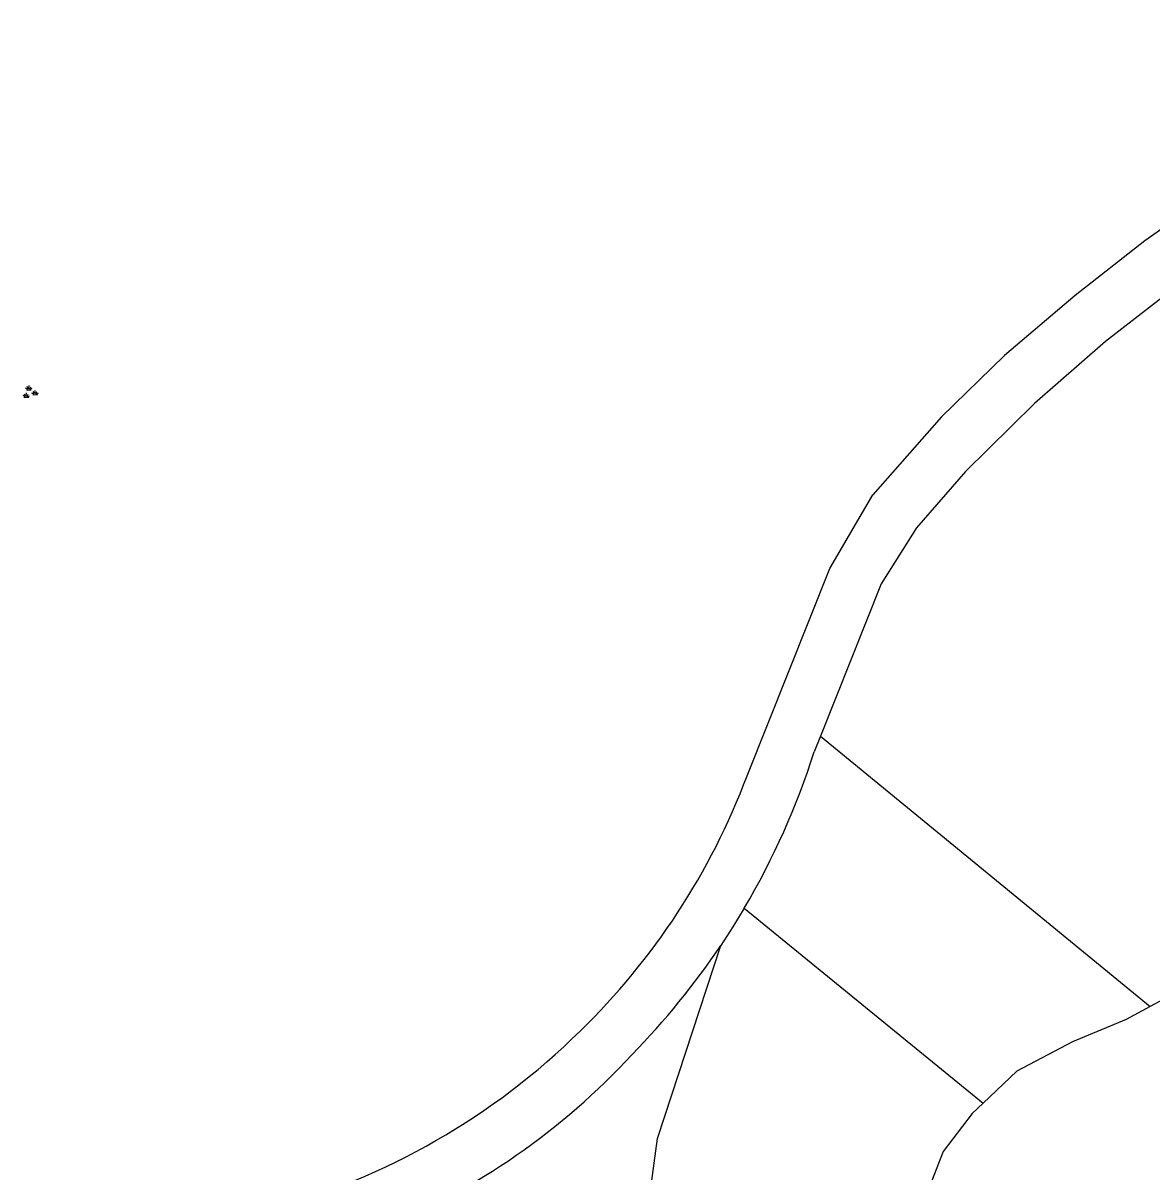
# Model space of a CAD drawing. Extents: x 128999 to 131010, y 395498 to 399007.
# Drawn here: x 130574.3 to 130636.7, y 398064.4 to 398127.9 of the extents above; entities that cross this region are included whole.
import ezdxf

# ---------------------------------------------------------------- set-up
doc = ezdxf.new("R2010")
doc.units = 0
for name, color, linetype in [('gg-knt-BGT kruinlijn', 7, 'Continuous'), ('gg-knt-onverhard', 7, 'Continuous'), ('gg-knt-verharding', 7, 'Continuous'), ('gt-grn-groengrens', 7, 'Continuous'), ('gt-symb-groenvak', 7, 'Continuous')]:
    doc.layers.add(name, color=color, linetype=linetype)

# ---------------------------------------------------------------- blocks, each defined once
blk = doc.blocks.new('gt0-GRVAK')
at = {"layer": 'gt-symb-groenvak'}
for p, q in [((-0.11, 0.189), (-0.228, 0.24)), ((-0.182, 0.153), (0.088, 0.153)), ((-0.091, 0.211), (-0.156, 0.322)), ((-0.047, 0.214), (-0.047, 0.393)), ((-0.004, 0.211), (0.061, 0.322)), ((0.015, 0.189), (0.133, 0.24)), ((0.262, -0.052), (0.197, 0.059)), ((0.305, -0.049), (0.305, 0.13)), ((0.349, -0.052), (0.414, 0.059)), ((-0.245, -0.228), (-0.363, -0.177)), ((-0.318, -0.264), (-0.047, -0.264)), ((-0.226, -0.206), (-0.291, -0.095)), ((-0.183, -0.203), (-0.183, -0.024)), ((-0.139, -0.206), (-0.074, -0.095)), ((-0.12, -0.228), (-0.002, -0.177)), ((0.243, -0.074), (0.125, -0.023)), ((0.17, -0.11), (0.441, -0.11)), ((0.368, -0.074), (0.486, -0.023))]:
    blk.add_line(p, q, dxfattribs=at)

msp = doc.modelspace()

# ---------------------------------------------------------------- linework, layer by layer
at = {"layer": 'gg-knt-BGT kruinlijn'}
for points in [[(130680.057, 398062.629), (130674.661, 398064.547), (130666.969, 398068.54), (130663.398, 398069.887), (130660.438, 398071.509), (130656.258, 398073.063), (130650.937, 398074.829), (130649.491, 398075.094), (130646.824, 398075.012), (130643.525, 398075.493), (130640.501, 398075.16), (130638.055, 398074.213), (130636.684, 398073.476)], [(130636.684, 398073.476), (130635.352, 398072.76), (130632.397, 398071.512), (130629.312, 398069.884), (130627.443, 398068.118)], [(130627.443, 398068.118), (130626.831, 398067.54), (130625.241, 398065.444), (130624.231, 398062.887)]]:
    msp.add_lwpolyline(points, dxfattribs=at)
at = {"layer": 'gg-knt-onverhard'}
msp.add_line((130609.423, 398066.155), (130612.928, 398076.855), dxfattribs=at)
msp.add_lwpolyline([(130608.832, 398061.789), (130609.423, 398066.155)], dxfattribs=at)
at = {"layer": 'gg-knt-verharding'}
msp.add_line((130618.439, 398088.43), (130618.098, 398087.578), dxfattribs=at)
for points in [[(130658.251, 398127.924), (130655.236, 398126.558), (130650.781, 398124.352), (130645.625, 398121.733), (130640.882, 398119.025), (130636.392, 398115.863), (130632.532, 398112.831), (130628.631, 398109.521), (130625.142, 398106.119), (130621.344, 398101.795)], [(130658.332, 398119.742), (130654.269, 398121.58), (130653.195, 398121.91), (130652.073, 398121.665), (130648.583, 398119.95), (130643.673, 398117.201), (130638.972, 398113.982), (130634.208, 398110.28), (130630.281, 398106.863), (130626.464, 398103.097), (130623.758, 398099.977)], [(130614.378, 398086.235), (130618.957, 398097.715), (130621.344, 398101.795)], [(130623.758, 398099.977), (130621.809, 398096.866), (130618.439, 398088.43)], [(130614.226, 398078.919), (130613.593, 398077.879), (130612.928, 398076.855)]]:
    msp.add_lwpolyline(points, dxfattribs=at)
for centre, radius, start, end in [((130577.823, 398100.392), 42.264, 329.46452, 342.35046), ((130578.075, 398099.898), 38.789, 314.25056, 339.37514), ((130577.772, 398100.433), 42.33, 315.59601, 326.15132), ((130577.816, 398099.791), 38.894, 285.02521, 314.63403), ((130579.243, 398097.396), 39.171, 292.36679, 317.26427)]:
    msp.add_arc(centre, radius, start, end, dxfattribs=at)
at = {"layer": 'gt-grn-groengrens'}
for p, q in [((130618.439, 398088.43), (130636.684, 398073.476)), ((130614.226, 398078.919), (130627.443, 398068.118))]:
    msp.add_line(p, q, dxfattribs=at)

# ---------------------------------------------------------------- block references
at = {"layer": 'gt-symb-groenvak', "rotation": -1.6038627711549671}
msp.add_blockref('gt0-GRVAK', (130574.675, 398107.462), dxfattribs=at)

doc.saveas('drawing.dxf')
